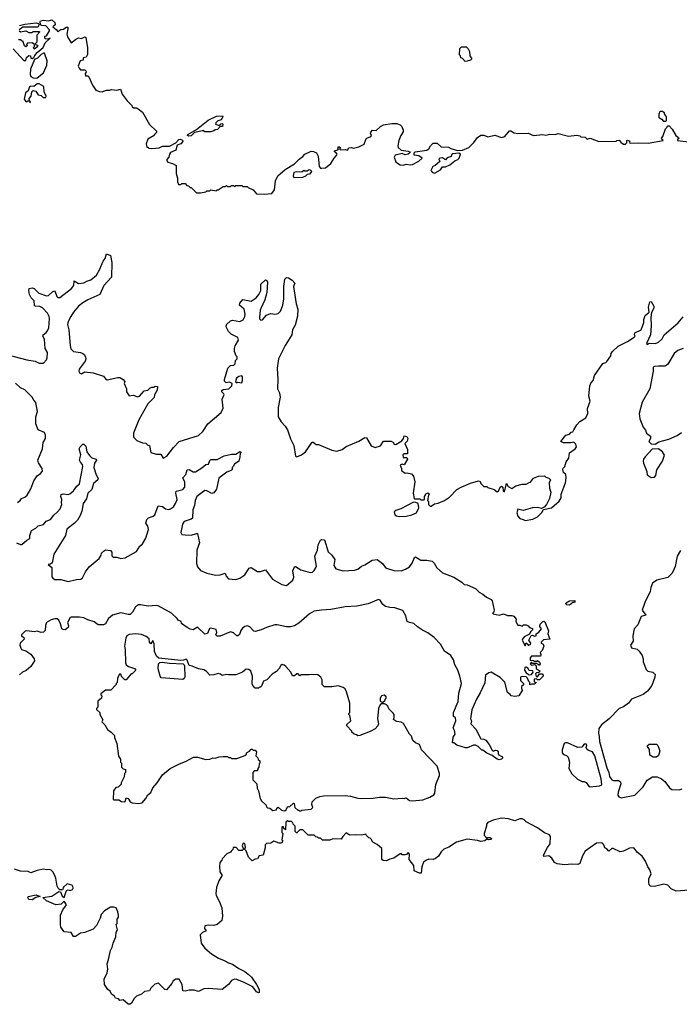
# Model space of a CAD drawing. Extents: x 2240384 to 2404287, y 351326 to 526670.
# Tile 306 of 309: x 2361386 to 2367766, y 492623 to 502144. Entities that reach past the tile are written whole.
import ezdxf

# ---------------------------------------------------------------- set-up
doc = ezdxf.new("R2010")
doc.units = 0

msp = doc.modelspace()

# ---------------------------------------------------------------- linework, layer by layer
at = {"layer": '0CON20XD'}
for points in [[(2361321.7, 501861.7), (2361425, 501750), (2361445, 501750), (2361453, 501777), (2361473, 501797), (2361490, 501795), (2361495, 501772.5), (2361505, 501770), (2361523, 501777), (2361531.7, 501798.3), (2361554.2, 501825.8), (2361612.5, 501875), (2361630.9, 501919.1), (2361680, 501965), (2361655, 501956.7), (2361635, 501957.5), (2361627.5, 501965), (2361630, 501985), (2361645, 501987.5), (2361672.5, 502035), (2361672.5, 502045), (2361637.5, 502085), (2361596.4, 502086.4), (2361586.2, 502096.2), (2361582.5, 502125), (2361587, 502133), (2361615, 502140), (2361665, 502133.8), (2361695, 502143.8), (2361725.8, 502115.8)], [(2361385, 502088), (2361435, 502101.4), (2361545, 502112.5), (2361566.7, 502106.7), (2361570, 502100), (2361568.8, 502081.2), (2361557.7, 502072.3), (2361415, 502070), (2361380, 502045)], [(2361725.8, 502115.8), (2361727.5, 502095), (2361707.5, 502075), (2361740, 502050), (2361755, 502030), (2361785, 502050), (2361808, 502052), (2361835, 502072.5), (2361850, 502070), (2361852.5, 502055), (2361843.3, 502005), (2361847, 501977), (2361885, 501920), (2361925, 501952.5), (2361955, 501967.5), (2361985, 501962.5), (2362015, 501977.5), (2362025, 501970), (2362043, 501873), (2362041.7, 501808.3), (2362028.3, 501781.7), (2362000, 501775), (2361998.3, 501751.7), (2361970, 501745), (2361952.5, 501695), (2361960, 501675), (2361975, 501660), (2362015, 501660), (2362025, 501650), (2362030, 501635), (2362020, 501625), (2362021.7, 501601.7), (2362045, 501600), (2362055, 501590), (2362089.3, 501509.3), (2362123.6, 501463.6), (2362158.3, 501448.3), (2362185, 501447.5), (2362225, 501462.5), (2362255, 501462.5), (2362275, 501470), (2362325, 501462.5), (2362360.7, 501470.7), (2362377.5, 501425), (2362425, 501360), (2362470, 501315), (2362475, 501300), (2362485, 501290), (2362515, 501290), (2362531.7, 501281.7), (2362575, 501250), (2362641.7, 501131.7), (2362710, 501065), (2362708.3, 501051.7), (2362690, 501035), (2362687.5, 501022.5), (2362625, 500990), (2362607.5, 500945), (2362615, 500910), (2362625, 500910), (2362635, 500900), (2362665, 500897.5), (2362735, 500903.3), (2362768.3, 500921.7), (2362835, 500920), (2362895.6, 500954.4), (2362924.3, 500985.7), (2362938.1, 500988.1), (2362959.3, 500979.3), (2362964.2, 500965), (2362945, 500942), (2362910.2, 500929.8), (2362896.4, 500883.6), (2362845, 500861.2), (2362833.3, 500845), (2362827, 500813), (2362808.3, 500791.7), (2362808.3, 500778.3), (2362820, 500765), (2362865, 500752.5), (2362900, 500735), (2362900, 500655), (2362911.7, 500611.7), (2362912.5, 500575), (2362921.7, 500551.7), (2362945, 500550), (2362955, 500560), (2362985, 500560), (2363001.7, 500541.7), (2363018.3, 500538.3), (2363035, 500520), (2363045, 500520), (2363095, 500470), (2363135, 500470), (2363185, 500480), (2363195, 500490), (2363225, 500490), (2363235, 500500), (2363285, 500490), (2363295, 500500), (2363305, 500500), (2363355, 500530), (2363375, 500530), (2363385, 500540), (2363395, 500530), (2363425, 500530), (2363435, 500540), (2363455, 500540), (2363465, 500530), (2363475, 500540), (2363535, 500540), (2363545, 500530), (2363585, 500530), (2363595, 500520), (2363645, 500500), (2363675, 500460), (2363755, 500456.7), (2363825, 500463.3), (2363850.5, 500499.5), (2363861.2, 500585), (2363881.2, 500635), (2363954.2, 500695.8), (2364045, 500750), (2364087.5, 500795), (2364125, 500820), (2364145, 500842.5), (2364205, 500871.2), (2364228.8, 500868.8), (2364257.5, 500855), (2364273.3, 500825), (2364283, 500723), (2364295, 500707.5), (2364305, 500706.7), (2364345, 500711.2), (2364396.8, 500753.2), (2364426.2, 500805), (2364449.7, 500830.3), (2364456.7, 500845), (2364445, 500860), (2364430, 500865), (2364430, 500875), (2364463, 500887), (2364470, 500895), (2364462.5, 500905), (2364470, 500915), (2364480, 500915), (2364492.5, 500905), (2364480, 500895), (2364490, 500885), (2364535, 500887.5), (2364555, 500882.5), (2364570, 500905), (2364595, 500908), (2364615, 500900), (2364666.9, 500913.1), (2364719.3, 500940.7), (2364733.8, 500986.2), (2364745, 500997.5), (2364782.5, 501015), (2364787.5, 501025), (2364780, 501045), (2364782.5, 501055), (2364800, 501075), (2364835, 501072.5), (2364875, 501110), (2364904.1, 501125.9), (2364985, 501141.2), (2365035, 501140), (2365065, 501127.5), (2365080.7, 501110.7), (2365096.4, 501076.4), (2365095, 501060), (2365072, 501025), (2365054.2, 500975), (2365043.8, 500925), (2365046.4, 500906.4), (2365075, 500882.5), (2365145, 500872.5), (2365160, 500865), (2365160, 500855), (2365145, 500842.5), (2365115, 500837.5), (2365085, 500850), (2365016.1, 500833.9), (2365006.7, 500815), (2365025, 500770), (2365040, 500755), (2365065, 500740), (2365095, 500737.5), (2365125, 500747.5), (2365165, 500740), (2365185, 500743.8), (2365245.8, 500774.2), (2365277.5, 500805), (2365245, 500826.7), (2365202.5, 500835), (2365200, 500855), (2365210, 500865), (2365325, 500881.2), (2365344.1, 500895.9), (2365360, 500925), (2365385, 500950), (2365425, 500950), (2365463, 500913), (2365535, 500910), (2365555, 500897.5), (2365619.3, 500879.3), (2365668.3, 500881.7), (2365731.7, 500908.3), (2365777.5, 500955), (2365812.5, 501005), (2365845, 501027.5), (2365875, 501027.5), (2365915, 501010), (2365983, 501027), (2366045, 501003.3), (2366077.5, 501015), (2366125, 501067.5), (2366135, 501067.5), (2366168.3, 501048.3), (2366205, 501042.5), (2366305, 501047.5), (2366355, 501022.5), (2366445, 501032.5), (2366475, 501027.5), (2366515, 501037.5), (2366565, 501032.5), (2366595, 501042.5), (2366695, 501017.5), (2366775, 501027.5), (2366805, 501020), (2366815, 501010), (2366857, 501007), (2366875, 500990), (2366905, 500997.5), (2366987, 500967), (2367155, 500970), (2367163, 500977), (2367185, 500977.5), (2367198.3, 500968.3), (2367201.7, 500951.7), (2367215, 500950), (2367225, 500940), (2367245, 500940), (2367258.3, 500951.7), (2367260, 500975), (2367265, 500977.5), (2367288.3, 500968.3), (2367280, 500955), (2367295, 500950), (2367375, 500953.8), (2367465, 500948.8), (2367610, 500975), (2367593, 500997), (2367607, 501013), (2367633, 501087), (2367650, 501105), (2367651.7, 501118.3), (2367668.3, 501118.3), (2367697.5, 501085), (2367732.5, 501025), (2367757.5, 501005), (2367760, 500995), (2367750, 500985), (2367750, 500975), (2367855, 500962.5)], [(2361380, 502035), (2361395, 502027.5), (2361445, 502037.5), (2361475, 502020), (2361505, 502020), (2361515, 502030), (2361575, 502030), (2361580, 502025), (2361550, 501995), (2361550, 501925), (2361540, 501915), (2361540, 501905), (2361560, 501895), (2361547.5, 501875), (2361525, 501860), (2361520, 501875), (2361530, 501885), (2361530, 501905), (2361505, 501920), (2361461.7, 501918.3), (2361450, 501905), (2361460, 501895), (2361445, 501880), (2361431.7, 501891.7), (2361418.3, 501928.3), (2361395, 501950), (2361375, 501950)], [(2365695, 501740), (2365667.5, 501767.5), (2365653.6, 501773.6), (2365650, 501795), (2365640, 501805), (2365643.6, 501866.4), (2365658.3, 501881.7), (2365705, 501880), (2365723, 501863), (2365737.5, 501835), (2365740, 501795), (2365760, 501765), (2365747, 501753), (2365715, 501742.5), (2365695, 501740)], [(2361545, 501577.5), (2361555, 501582.5), (2361615, 501630), (2361647.5, 501705), (2361652.5, 501745), (2361625, 501820), (2361615, 501820), (2361595, 501806), (2361558.9, 501771.1), (2361530.5, 501759.5), (2361488.8, 501665), (2361487.5, 501615), (2361493.6, 501593.6), (2361515, 501580), (2361545, 501577.5)], [(2361485, 501340), (2361490, 501345), (2361485, 501360), (2361480, 501360), (2361478.3, 501381.7), (2361496.2, 501405), (2361503, 501447), (2361515, 501460), (2361543, 501453), (2361565, 501417.5), (2361595, 501410), (2361613, 501393), (2361638.3, 501391.7), (2361642.5, 501405), (2361623.3, 501445), (2361619.3, 501499.3), (2361575, 501522.5), (2361555, 501522.5), (2361521.7, 501498.3), (2361495, 501502.5), (2361480, 501495), (2361467.5, 501455), (2361442.5, 501437.5), (2361430, 501375), (2361445, 501352.5), (2361455, 501350), (2361465, 501360), (2361480, 501360), (2361485, 501340)], [(2367635, 501160), (2367615, 501160), (2367605, 501180), (2367595, 501180), (2367572.5, 501195), (2367570, 501235), (2367581.7, 501258.3), (2367605, 501260), (2367620, 501245), (2367620, 501235), (2367640, 501205), (2367640, 501165), (2367635, 501160)], [(2363018.3, 501018.3), (2363010, 501025), (2363012, 501035), (2363096.9, 501083.1), (2363209.3, 501170.7), (2363289.2, 501210.8), (2363347.5, 501215), (2363350, 501205), (2363334.2, 501175.8), (2363302.5, 501165), (2363282.5, 501145), (2363280, 501135), (2363315, 501120), (2363331.7, 501138.3), (2363345, 501140), (2363350, 501135), (2363348.3, 501111.7), (2363325, 501110), (2363298.3, 501081.7), (2363275, 501080), (2363265, 501070), (2363235, 501060), (2363175, 501060), (2363165, 501070), (2363155, 501070), (2363077.7, 501052.3), (2363045, 501020), (2363018.3, 501018.3)], [(2365395, 500660), (2365405, 500662.5), (2365456.4, 500693.6), (2365475, 500720), (2365505, 500722.5), (2365545, 500740), (2365595, 500780), (2365625, 500792.5), (2365636.7, 500805), (2365650, 500845), (2365635, 500852.5), (2365575, 500847.5), (2365561.7, 500838.3), (2365558.3, 500821.7), (2365521.7, 500808.3), (2365505, 500790), (2365477, 500807), (2365450, 500805), (2365440, 500795), (2365448.3, 500771.7), (2365406.1, 500733.9), (2365382.5, 500725), (2365363.3, 500685), (2365375, 500670), (2365395, 500660)], [(2364038.3, 500618.3), (2364125, 500622.5), (2364155, 500632.5), (2364168.3, 500651.7), (2364196.1, 500653.9), (2364210, 500675), (2364198.3, 500688.3), (2364185, 500692.5), (2364165, 500680), (2364145, 500680), (2364133, 500687), (2364115, 500670), (2364065, 500673.3), (2364037.5, 500665), (2364030, 500635), (2364038.3, 500618.3)], [(2361272.1, 498902.1), (2361455, 498854.3), (2361535, 498842.5), (2361575, 498824), (2361615, 498823.3), (2361645, 498853.3), (2361652.5, 498875), (2361654.3, 498925), (2361632.5, 498965), (2361625.4, 499055.4), (2361610.8, 499085), (2361612.5, 499095), (2361641.1, 499118.9), (2361655, 499135.8), (2361666, 499165), (2361675.5, 499255), (2361671.1, 499275), (2361655.6, 499305), (2361605, 499358.6), (2361581.1, 499371.1), (2361535, 499374.3), (2361530, 499380), (2361525.8, 499425), (2361495.9, 499455.9), (2361482, 499485), (2361473.3, 499525), (2361476.7, 499543.3), (2361505, 499550), (2361525, 499545.8), (2361570, 499500), (2361645, 499474.4), (2361665, 499476), (2361705, 499514), (2361725, 499522.5), (2361745, 499466.7), (2361756.1, 499456.1), (2361775, 499456.2), (2361886.4, 499543.6), (2361908.1, 499575), (2361911.7, 499618.3), (2361955, 499592.5), (2362005, 499598), (2362035, 499616.2), (2362075, 499630), (2362127.7, 499672.3), (2362158.8, 499725), (2362191.7, 499808.3), (2362211.2, 499835), (2362225, 499880), (2362265, 499863.3), (2362275.5, 499794.5), (2362272.5, 499655), (2362201.2, 499575), (2362160, 499485), (2362044.7, 499435.2), (2361995, 499406.5), (2361955.8, 499375), (2361905, 499316), (2361880, 499275), (2361853.1, 499225), (2361847.1, 499195), (2361861.8, 499145), (2361873.4, 498993.4), (2361881.7, 498961.7), (2361905, 498934.2), (2361974.4, 498924.4), (2361995, 498915.7), (2362010.8, 498905), (2362021.9, 498885), (2362024.4, 498865), (2362018.5, 498841.5), (2361961.2, 498765), (2361958.8, 498745), (2361967.5, 498725), (2361985, 498720), (2362015, 498740), (2362095, 498730), (2362195, 498696.7), (2362215, 498670), (2362231.7, 498661.7), (2362335, 498683.3), (2362355, 498682.5), (2362387.5, 498665), (2362402.5, 498645), (2362397.5, 498625), (2362417.5, 498575), (2362417.5, 498545), (2362445, 498507.5), (2362485, 498512.5), (2362525, 498497.5), (2362545, 498502.5), (2362590, 498555), (2362625, 498560), (2362645, 498580), (2362665, 498590), (2362685, 498590), (2362695, 498600), (2362718.3, 498598.3), (2362717, 498563), (2362690, 498515), (2362685, 498490), (2362625, 498430), (2362536.7, 498275), (2362486.7, 498145), (2362487.5, 498115), (2362490, 498105), (2362520, 498075), (2362573, 498053), (2362605, 498050), (2362625, 498030), (2362640, 498025), (2362655, 497960), (2362705, 497942.5), (2362751.7, 497941.7), (2362775, 497902.5), (2362810, 497925), (2362872.1, 498007.9), (2362926.7, 498065), (2363115, 498123.8), (2363157.7, 498162.3), (2363204.1, 498235.9), (2363333.3, 498345), (2363353, 498387), (2363343.8, 498475), (2363356.2, 498505), (2363363.8, 498515), (2363361.2, 498525), (2363340, 498545), (2363341.1, 498558.9), (2363355, 498568.1), (2363407.5, 498575), (2363437.5, 498605), (2363440, 498625), (2363435, 498630), (2363415, 498637.5), (2363383, 498633), (2363368.3, 498648.3), (2363367.5, 498665), (2363400, 498775), (2363425, 498800), (2363458.3, 498801.7), (2363470, 498815), (2363473, 498847), (2363490, 498865), (2363490, 498885), (2363480, 498895), (2363463.3, 498935), (2363463.6, 498963.6), (2363470, 498990), (2363501.2, 499045), (2363495, 499070), (2363432.7, 499102.7), (2363405, 499130), (2363382, 499175), (2363386.2, 499195), (2363425, 499233.3), (2363445, 499240), (2363515, 499224), (2363546.8, 499243.2), (2363563.8, 499275), (2363567.7, 499297.7), (2363556.7, 499345), (2363511.2, 499385), (2363515, 499402.5), (2363545, 499438.8), (2363625, 499422), (2363674, 499455), (2363699.4, 499485), (2363718.6, 499525), (2363718.8, 499585), (2363765, 499627.5), (2363775, 499622.5), (2363783.3, 499605), (2363776.9, 499505), (2363756.5, 499433.5), (2363718.7, 499351.3), (2363710.8, 499335), (2363703.8, 499265), (2363705, 499250), (2363718.3, 499238.3), (2363735, 499242.5), (2363774.3, 499285.7), (2363795, 499297.5), (2363815, 499304), (2363855, 499298), (2363885, 499303.8), (2363908, 499325), (2363930.8, 499385), (2363939.5, 499445), (2363940.8, 499565), (2363950, 499635), (2363965, 499650), (2363985, 499648.9), (2364020.8, 499625), (2364046.7, 499595), (2364034.5, 499565), (2364060.6, 499395), (2364075.3, 499345), (2364073.3, 499276.8), (2364051, 499189), (2364024.6, 499145), (2364019.6, 499095), (2363955, 498994.2), (2363887.9, 498865), (2363876.2, 498775), (2363882.8, 498667.2), (2363879.4, 498575), (2363900, 498535), (2363905.8, 498495), (2363885.8, 498395), (2363886.7, 498305), (2363914.2, 498254.2), (2363954.1, 498214.1), (2363976.8, 498176.8), (2364005, 498092.5), (2364038, 498025), (2364052.5, 497925), (2364065, 497917.5), (2364112.5, 497935), (2364150, 497965), (2364215, 498060), (2364225, 498060), (2364255, 498037.5), (2364275, 498037.5), (2364405, 497982.5), (2364455, 497972.5), (2364505, 497986.7), (2364545, 498016.2), (2364665, 498068), (2364725, 498102.5), (2364739.3, 498099.3), (2364784.1, 498024.1), (2364825, 498007.5), (2364875.8, 498024.2), (2364905, 498067.5), (2364979.3, 498069.3), (2365000, 498055), (2365005, 498040), (2365025, 498037.5), (2365081.7, 498071.7), (2365097.5, 498095), (2365105, 498120), (2365130, 498115), (2365140, 498095), (2365135, 498070), (2365112.5, 498045), (2365136.4, 497986.4), (2365136.7, 497945), (2365105, 497947.5), (2365092.5, 497935), (2365095, 497910), (2365131.7, 497911.7), (2365137.5, 497895), (2365105, 497840), (2365085, 497847.5), (2365067.5, 497835), (2365080, 497805), (2365080, 497785), (2365115, 497757.5), (2365135, 497762.5), (2365175, 497752.5), (2365195, 497730), (2365207.5, 497675), (2365192.5, 497565), (2365200, 497515), (2365205, 497510), (2365255, 497510), (2365265, 497500), (2365295, 497500), (2365300, 497505), (2365300, 497535), (2365310, 497545), (2365310, 497555), (2365335, 497570), (2365350, 497555), (2365340, 497545), (2365330, 497495), (2365340, 497485), (2365340, 497455), (2365355, 497440), (2365365, 497440), (2365398.3, 497461.7), (2365435, 497467.5), (2365495, 497493.3), (2365543.9, 497526.1), (2365615, 497600), (2365655, 497623.3), (2365745, 497661.2), (2365825, 497686.2), (2365839.3, 497679.3), (2365845, 497660), (2365875, 497630), (2365905, 497630), (2365915, 497620), (2365975, 497600), (2366005, 497580), (2366017.5, 497585), (2366033.8, 497625), (2366045, 497633.8), (2366060, 497625), (2366062.5, 497585), (2366075, 497580), (2366095, 497660), (2366110.7, 497630.7), (2366145, 497610), (2366185, 497637.5), (2366245, 497652.5), (2366285, 497652.5), (2366315, 497670), (2366326.4, 497673.6), (2366355, 497710), (2366405, 497730), (2366461.7, 497731.7), (2366475, 497720), (2366505, 497710), (2366520, 497695), (2366507.5, 497665), (2366510, 497615), (2366522.5, 497575), (2366511.2, 497515), (2366480, 497455), (2366458.3, 497431.7), (2366431.7, 497418.3), (2366395, 497426.2), (2366345, 497423.3), (2366255, 497397.5), (2366205, 497410), (2366193.8, 497375), (2366205, 497342.5), (2366225, 497320), (2366255, 497312.5), (2366275, 497300), (2366350, 497315), (2366395, 497337.5), (2366435, 497380), (2366451.7, 497408.3), (2366530, 497425), (2366603, 497487), (2366625, 497520), (2366623.3, 497555), (2366666.7, 497665), (2366673.3, 497715), (2366667.5, 497745), (2366647.5, 497765), (2366640, 497795), (2366643, 497807), (2366660, 497825), (2366673, 497867), (2366697, 497903), (2366702.5, 497955), (2366757.5, 497995), (2366772.5, 498015), (2366765, 498040), (2366745, 498060), (2366715, 498052.5), (2366645, 498052.5), (2366620, 498065), (2366670, 498125), (2366703, 498137), (2366720, 498155), (2366735, 498160), (2366745, 498177.5)], [(2366745, 498177.5), (2366774, 498225), (2366802.4, 498257.6), (2366862.5, 498295), (2366882.5, 498335), (2366877.5, 498385), (2366903.8, 498455), (2366892, 498505), (2366900.8, 498605), (2366910.3, 498629.7), (2366932, 498655), (2366945, 498702.5), (2367025, 498820), (2367055, 498830), (2367065, 498840), (2367102.5, 498895), (2367106.2, 498915), (2367121.2, 498935), (2367175, 498985.8), (2367265, 499032.5), (2367330, 499075), (2367340, 499085), (2367332.5, 499095), (2367336.7, 499115), (2367397.1, 499145), (2367424, 499215), (2367423.1, 499245), (2367435.7, 499284.3), (2367473.8, 499315), (2367469.2, 499365), (2367482.5, 499415), (2367495, 499420), (2367518.8, 499375), (2367521.2, 499355), (2367498.6, 499311.4), (2367490, 499265), (2367494.2, 499185), (2367486.2, 499095), (2367448.3, 499011.7), (2367455, 499003.8), (2367475, 499016.7), (2367535, 499014), (2367565, 499025.8), (2367601.1, 499058.9), (2367618.8, 499095), (2367755, 499212.2), (2367805, 499270.9)], [(2367805, 498963.8), (2367753.3, 498945), (2367716, 498915), (2367655.7, 498814.3), (2367640.5, 498799.5), (2367625, 498794), (2367565, 498794.3), (2367525, 498791.4), (2367513.1, 498785), (2367513.1, 498745), (2367480.5, 498575), (2367407.8, 498445), (2367377, 498337), (2367383.3, 498285), (2367417.5, 498205), (2367440, 498175), (2367450, 498145), (2367487, 498117), (2367487, 498093), (2367472.5, 498065), (2367493, 498043), (2367531.7, 498038.3), (2367568.3, 498061.7), (2367665, 498088), (2367745, 498124), (2367787.9, 498152.1)], [(2363535, 498632.5), (2363542.5, 498655), (2363541.7, 498691.7), (2363535, 498700), (2363505, 498692.5), (2363483.6, 498676.4), (2363471.7, 498641.7), (2363482.5, 498632.5), (2363495, 498640), (2363535, 498632.5)], [(2361365, 497476.2), (2361390, 497495), (2361402.5, 497515), (2361435, 497526.7), (2361457.5, 497545), (2361495, 497607.5), (2361521.1, 497685), (2361555, 497732.2), (2361588, 497755), (2361607, 497777), (2361603.6, 497803.6), (2361568.2, 497858.2), (2361561.5, 497885), (2361605.8, 497995), (2361613.8, 498055), (2361633.8, 498095), (2361636, 498125), (2361625, 498153.3), (2361565, 498178), (2361541.1, 498235), (2361540.6, 498305), (2361556.9, 498355), (2361543, 498443), (2361522.5, 498465), (2361507.5, 498495), (2361436.2, 498565), (2361394.2, 498584.2), (2361345, 498630)], [(2361355, 497086.2), (2361395, 497068.8), (2361405, 497070), (2361455, 497112.5), (2361485, 497127.5), (2361484.2, 497155), (2361500, 497205), (2361541.9, 497228.1), (2361565, 497248.8), (2361615, 497261.2), (2361641.2, 497295), (2361685, 497312.5), (2361715, 497352), (2361752.9, 497385), (2361776.1, 497413.9), (2361792, 497455), (2361788.6, 497475), (2361794.4, 497505), (2361782.2, 497535), (2361785.7, 497554.3), (2361805, 497558.9), (2361855, 497552.9), (2361871.4, 497558.6), (2361905, 497586.9), (2361937.9, 497632.1), (2361965.8, 497655), (2361995.6, 497825), (2361991.8, 497841.8), (2361973.1, 497865), (2361965.7, 497885), (2361977.5, 497935), (2361962.5, 497995), (2361970, 498015), (2361995, 498040), (2362005, 498040), (2362025, 498020), (2362035.7, 497965.7), (2362059.6, 497929.6), (2362085, 497908.1), (2362126.2, 497895), (2362128, 497885), (2362110.8, 497855), (2362104.4, 497815), (2362122.6, 497752.6), (2362145.8, 497705), (2362142, 497695), (2362101.1, 497658.9), (2362085, 497602), (2362043.5, 497565), (2362030.4, 497509.6), (2361998.8, 497465), (2361986.9, 497393.1), (2361971.7, 497348.3), (2361945, 497306), (2361915.7, 497275), (2361843, 497217), (2361829.5, 497155), (2361717.5, 496975), (2361698.6, 496891.4), (2361685, 496880), (2361660, 496875), (2361697, 496847), (2361697, 496757), (2361705, 496742.5), (2361725, 496732), (2361785, 496729.4), (2361855, 496710), (2361935, 496731.4), (2361976.8, 496733.2), (2361992.1, 496747.9), (2362023.6, 496806.4), (2362057.6, 496852.4), (2362154, 496935), (2362173.8, 496965), (2362177.5, 496985), (2362205, 497012.5), (2362215, 497017.5), (2362265, 497012.5), (2362277.5, 496995), (2362278.3, 496958.3), (2362288.3, 496948.3), (2362325, 496946.7), (2362365, 496933.3), (2362405, 496938.8), (2362515, 497001.2), (2362547.6, 497052.4), (2362575, 497076.2), (2362605, 497131.2), (2362632, 497215), (2362626, 497245), (2362605.8, 497275), (2362615, 497312), (2362631.7, 497328.3), (2362677.3, 497342.7), (2362694.4, 497355), (2362725.7, 497444.3), (2362767.1, 497437.1), (2362795.5, 497415.5), (2362825, 497407.5), (2362845, 497413.3), (2362875, 497434.5), (2362893.8, 497465), (2362908, 497505), (2362896.1, 497565), (2362898.6, 497585), (2362965, 497602.7), (2362984.5, 497625), (2362982.9, 497672.9), (2362964.2, 497715), (2362994, 497746), (2363005, 497792.5), (2363025, 497794), (2363063.3, 497773.3), (2363085, 497772.2), (2363148.3, 497811.7), (2363185, 497844), (2363213, 497847), (2363225, 497882.5), (2363235, 497890), (2363295, 497890), (2363365, 497926.7), (2363435, 497943.3), (2363475, 497942.5), (2363515, 497970), (2363527.5, 497965), (2363518.3, 497951.7), (2363516.2, 497915), (2363504, 497876), (2363465, 497847.5), (2363450, 497825), (2363440, 497815), (2363440, 497795), (2363432.5, 497785), (2363390.6, 497769.4), (2363310.6, 497709.4), (2363288.5, 497605), (2363265, 497570), (2363245, 497561.9), (2363195, 497587.8), (2363175, 497590.6), (2363097.8, 497535), (2363082.1, 497495), (2363075.3, 497445), (2363058.9, 497405), (2363056.8, 497325), (2363045, 497313.1), (2362985, 497294.4), (2362969.5, 497280.5), (2362961.2, 497265), (2362944.2, 497185), (2362955, 497166.7), (2362985, 497161.2), (2363045, 497160), (2363095, 497176.7), (2363106.2, 497175), (2363126.2, 497085), (2363100.8, 497015), (2363095.8, 496885), (2363105, 496853.3), (2363135, 496818), (2363195, 496791.4), (2363281.2, 496771.2), (2363324.1, 496775.9), (2363371.7, 496791.7), (2363381.7, 496761.7), (2363406.9, 496736.9), (2363475, 496730.6), (2363515, 496742.5), (2363564.5, 496775.5), (2363605, 496840), (2363625, 496847.5), (2363685, 496807.1), (2363715, 496807.5), (2363765, 496823.8), (2363830, 496735), (2363922.1, 496682.1), (2363965, 496674), (2364028, 496725), (2364038, 496755), (2364028, 496815), (2364045, 496853.8), (2364055, 496858), (2364105, 496824.4), (2364195, 496799.2), (2364216.8, 496803.2), (2364235, 496818), (2364256.4, 496855), (2364239.7, 496955), (2364266.4, 497015), (2364272.2, 497065), (2364295, 497112.5), (2364305, 497118.8), (2364335, 497113.8), (2364368.9, 496998.9), (2364405, 496965.4), (2364433.1, 496925), (2364423.8, 496865), (2364444.3, 496835), (2364515, 496816.1), (2364625, 496821.1), (2364655, 496831.2), (2364690.4, 496859.6), (2364725, 496873.8), (2364795, 496916.2), (2364843.9, 496923.9), (2364895, 496886.9), (2364920.1, 496850.1), (2364935, 496838.9), (2365005, 496818.5), (2365075, 496816.2), (2365118.5, 496831.5), (2365155, 496854.3), (2365181.1, 496888.9), (2365204.2, 496945), (2365215, 496948.8), (2365265, 496917.9), (2365325, 496918.2), (2365375, 496909.2), (2365395, 496888.8), (2365420, 496845), (2365476.8, 496796.8), (2365585, 496753.1), (2365661.2, 496705), (2365684.1, 496684.1), (2365715, 496680.8), (2365795, 496643.8), (2365830, 496610), (2365865, 496590), (2365900, 496560), (2365945, 496538.8), (2365956.2, 496525), (2365976.4, 496433.6), (2365970, 496410), (2365960, 496405), (2365965, 496400), (2366025, 496387.5), (2366065, 496400), (2366105, 496383.3), (2366145, 496383.3), (2366165, 496376.7), (2366187, 496347), (2366183.3, 496325), (2366205, 496290), (2366225, 496290), (2366245, 496280), (2366258.3, 496291.7), (2366285, 496292.5), (2366303, 496283), (2366316.4, 496266.4), (2366346.7, 496256.7), (2366347.5, 496245), (2366327.5, 496225), (2366318.3, 496201.7), (2366265, 496176.7), (2366250, 496155), (2366247.5, 496145), (2366275, 496090), (2366285, 496117.5), (2366300, 496105), (2366305, 496090), (2366315, 496100), (2366328.3, 496101.7), (2366330, 496115), (2366310, 496145), (2366331.7, 496188.3), (2366345, 496192.5), (2366365, 496182.5), (2366380, 496185), (2366382.5, 496205), (2366407.7, 496222.3), (2366432.5, 496255), (2366418, 496275), (2366421.3, 496298.7), (2366445, 496324.2), (2366455, 496327.1), (2366465, 496320), (2366500, 496235), (2366493.3, 496205), (2366512.5, 496155), (2366453, 496147), (2366430, 496125), (2366430, 496115), (2366450, 496105), (2366456.7, 496085), (2366440, 496045), (2366420, 496025), (2366427.5, 496005), (2366425, 495990), (2366335, 495990), (2366322.5, 495975), (2366325, 495950), (2366355, 495947.5), (2366365, 495940), (2366385, 495940), (2366395, 495947.5), (2366415, 495930), (2366420, 495915), (2366415, 495900), (2366385, 495920), (2366345, 495920), (2366335, 495930), (2366322.5, 495915), (2366335, 495902.5), (2366368.3, 495908.3), (2366380, 495895), (2366381.7, 495871.7), (2366420, 495845), (2366408.3, 495831.7), (2366385, 495830), (2366375, 495820), (2366381.7, 495791.7), (2366395, 495790), (2366415, 495820), (2366438.3, 495818.3), (2366450, 495805), (2366450, 495795), (2366415, 495760), (2366395, 495760), (2366385, 495770), (2366361.7, 495768.3), (2366361.7, 495741.7), (2366380, 495735), (2366365, 495720), (2366335, 495720), (2366321.7, 495711.7), (2366320, 495735), (2366310, 495745), (2366298.3, 495778.3), (2366285, 495790), (2366245, 495792.5), (2366230, 495785), (2366230, 495755), (2366260, 495725), (2366258.3, 495711.7), (2366240, 495695), (2366240, 495675), (2366250, 495665), (2366212.5, 495605), (2366175, 495598.8), (2366140, 495605), (2366130, 495620), (2366105, 495637.5), (2366077.7, 495737.7), (2366034.4, 495784.4), (2365945, 495834.2), (2365922.2, 495827.8), (2365892, 495805), (2365885, 495733.3), (2365840.6, 495635), (2365805.4, 495574.6), (2365760.3, 495469.7), (2365747.5, 495385), (2365756.7, 495365), (2365750, 495335), (2365797.5, 495285), (2365845, 495190), (2365875, 495186.7), (2365895.9, 495175.9), (2365927.5, 495135), (2365955, 495080), (2365965, 495070), (2365988.3, 495081.7), (2366005, 495077.5), (2366012.5, 495065), (2366015, 495040), (2366049.3, 495019.3), (2366060, 495005)], [(2367495, 497717.5), (2367525, 497720), (2367537.5, 497735), (2367549.3, 497790.7), (2367603.8, 497875), (2367623.3, 497933.3), (2367605, 497966.7), (2367565, 497993.3), (2367505, 497990), (2367435, 497917.5), (2367420, 497895), (2367416.7, 497875), (2367418.8, 497855), (2367453.3, 497775), (2367453.9, 497743.9), (2367495, 497717.5)], [(2365055, 497340), (2365125, 497344.3), (2365180, 497355), (2365225, 497375.8), (2365248, 497425), (2365240, 497465), (2365217, 497477), (2365195, 497477.5), (2365073.3, 497415), (2365025, 497398.6), (2365008.8, 497385), (2365013.3, 497355), (2365030, 497345), (2365055, 497340)], [(2367779.3, 497010.7), (2367745.6, 496955), (2367725.7, 496855), (2367707, 496813), (2367692.5, 496787.5), (2367655, 496750), (2367550, 496725), (2367506.7, 496695), (2367490, 496655), (2367483.8, 496615), (2367432, 496508), (2367408, 496435), (2367442.5, 496385), (2367396.1, 496373.9), (2367365, 496292.5), (2367330, 496255), (2367316.7, 496185), (2367320, 496135), (2367292.5, 496095), (2367305, 496070), (2367357, 496057), (2367379.3, 496039.3), (2367407.5, 495995), (2367416.7, 495965), (2367416.7, 495935), (2367445, 495860), (2367463, 495843), (2367510, 495835), (2367531.7, 495811.7), (2367530, 495785), (2367498.8, 495705), (2367457.7, 495652.3), (2367415, 495620), (2367305, 495572.5), (2367276.1, 495533.9), (2367225, 495500), (2367185, 495483.3), (2367087.7, 495382.3), (2367012.5, 495325), (2366989.3, 495290.7), (2366983.1, 495245), (2366992.3, 495212.3), (2366994.8, 495164.8), (2367065, 494910), (2367083.5, 494865), (2367092, 494825), (2367115, 494792.5), (2367125, 494786), (2367178.3, 494788.3), (2367197.5, 494775), (2367201.2, 494755), (2367175.8, 494675), (2367172, 494645), (2367180, 494630), (2367205, 494619.2), (2367335, 494646.2), (2367416.7, 494725), (2367455, 494790), (2367507, 494823), (2367553, 494823), (2367593.6, 494803.6), (2367627.7, 494777.7), (2367672.5, 494715), (2367695, 494700), (2367765, 494696), (2367795, 494706)], [(2366060, 495005), (2366047, 494993), (2366025, 494987.5), (2366003, 494993), (2365955, 495030), (2365905, 495052.5), (2365865, 495080), (2365855, 495080), (2365820, 495115), (2365795, 495127.5), (2365775, 495127.5), (2365715, 495102.5), (2365697, 495103), (2365615, 495130), (2365585, 495150), (2365571.7, 495151.7), (2365580, 495205), (2365596.7, 495235), (2365592.3, 495272.3), (2365580, 495295), (2365603.3, 495365), (2365600, 495395), (2365582.5, 495405), (2365582.5, 495445), (2365628.3, 495551.7), (2365633.1, 495633.1), (2365657.8, 495725), (2365644, 495795), (2365623.8, 495853.8), (2365593.3, 495905), (2365583.4, 495953.4), (2365557.1, 495995), (2365495, 496038.1), (2365455.5, 496105), (2365395, 496169.5), (2365335, 496215.5), (2365280.7, 496240.7), (2365232.7, 496272.7), (2365197, 496307), (2365155, 496316.4), (2365135, 496325.8), (2365120.2, 496380.2), (2365092, 496432), (2365015, 496458), (2364965, 496460), (2364925, 496469.2), (2364898.7, 496488.7), (2364871.2, 496531.2), (2364855, 496538), (2364755, 496496.5), (2364648, 496472), (2364534.3, 496465.7), (2364395, 496442), (2364305, 496435.8), (2364233.6, 496423.6), (2364189.5, 496400.5), (2364085, 496308), (2364045, 496284.3), (2364005, 496274.2), (2363965.8, 496274.2), (2363875, 496292.8), (2363855, 496291.9), (2363771.9, 496268.1), (2363722.5, 496245), (2363665, 496227.8), (2363651.8, 496231.8), (2363612.1, 496272.1), (2363585, 496281.8), (2363565, 496277.5), (2363540.1, 496259.9), (2363523.5, 496236.5), (2363511.1, 496198.9), (2363495, 496187.1), (2363485, 496187.5), (2363455, 496214), (2363425, 496225.7), (2363325, 496184), (2363294.3, 496184.3), (2363282.5, 496195), (2363293, 496217), (2363285, 496247.5), (2363235, 496261.4), (2363222.6, 496257.4), (2363202.1, 496207.9), (2363175, 496201.5), (2363105, 496268.8), (2363065, 496245.7), (2363035, 496250.8), (2363005, 496265.7), (2362950, 496305), (2362948.8, 496325), (2362917.5, 496337.5), (2362908.1, 496355), (2362855, 496404.6), (2362725, 496475.7), (2362705, 496480.6), (2362627, 496473), (2362555, 496484.5), (2362535, 496484.4), (2362505, 496466.4), (2362477.8, 496415), (2362455, 496392.5), (2362435, 496391.8), (2362365, 496408), (2362285, 496386.2), (2362244.6, 496355), (2362216.2, 496303.8), (2362195, 496293.6), (2362145, 496292.9), (2362105, 496321.1), (2362045, 496340), (2362005, 496360), (2361965, 496367.1), (2361885, 496367.3), (2361875, 496364.3), (2361849.6, 496315), (2361856.3, 496283.7), (2361853.5, 496266.5), (2361825, 496245.6), (2361805, 496246.4), (2361792.8, 496255), (2361781.8, 496301.8), (2361765, 496336.4), (2361749, 496349), (2361725, 496351.2), (2361689.5, 496340.5), (2361645, 496314.4), (2361635, 496286.7), (2361631.5, 496238.5), (2361615, 496220.4), (2361595, 496217.8), (2361555, 496232.2), (2361525, 496226.4), (2361455, 496234.3), (2361438.8, 496231.2), (2361404.6, 496195), (2361404.7, 496184.7), (2361425, 496170), (2361428.8, 496155), (2361390, 496115), (2361387.5, 496095), (2361395.6, 496065.6), (2361403.8, 496055), (2361445, 496041.8), (2361495, 496009.4), (2361527.3, 495965), (2361530, 495945), (2361495, 495890), (2361447.5, 495852.5), (2361414, 495835), (2361385, 495807.5)], [(2366705, 496481.2), (2366677.5, 496485), (2366667.5, 496495), (2366672.5, 496505), (2366705, 496523.8), (2366755, 496527.5), (2366755, 496513.3), (2366745, 496507.5), (2366735, 496510), (2366705, 496481.2)], [(2364095, 494490), (2364105, 494492.5), (2364115, 494500), (2364205, 494510), (2364220, 494525), (2364212.5, 494555), (2364215, 494580), (2364250, 494615), (2364288.3, 494631.7), (2364325, 494637.5), (2364535, 494642.5), (2364586.4, 494636.4), (2364655, 494616.7), (2364695, 494613.8), (2364803.6, 494616.4), (2364865, 494626.2), (2364925, 494626.7), (2365005, 494611.2), (2365085, 494617.5), (2365105, 494613.3), (2365125, 494620), (2365155, 494593.8), (2365185, 494590.8), (2365285, 494601.9), (2365353.6, 494626.4), (2365392.1, 494647.9), (2365400.8, 494665), (2365410.3, 494749.7), (2365446, 494835), (2365445.8, 494855), (2365425, 494926.7), (2365272.5, 495085), (2365252.5, 495135), (2365213, 495153), (2365190, 495175), (2365176.7, 495215), (2365156.4, 495236.4), (2365097, 495337), (2365075, 495350), (2365035, 495358.8), (2365005, 495373.3), (2365000, 495375), (2365007.5, 495395), (2365006.7, 495425), (2364999.3, 495439.3), (2364955, 495480), (2364946.7, 495506.7), (2364935, 495520), (2364915, 495530), (2364885, 495530), (2364871.7, 495518.3), (2364856.2, 495485), (2364846.7, 495385), (2364857.5, 495335), (2364850, 495315), (2364825, 495287.5), (2364775, 495260), (2364677, 495223), (2364655, 495220), (2364645, 495230), (2364620, 495235), (2364600, 495255), (2364600, 495265), (2364550, 495315), (2364551.7, 495328.3), (2364587.5, 495365), (2364580, 495415), (2364570, 495425), (2364570, 495435), (2364580, 495445), (2364580, 495535), (2364547.5, 495645), (2364533, 495673), (2364515, 495687.5), (2364465, 495703.3), (2364403.6, 495693.6), (2364333, 495693), (2364310, 495715), (2364311.7, 495761.7), (2364297.5, 495785), (2364268.8, 495808.8), (2364255, 495812.5), (2364225, 495807.5), (2364205, 495812.5), (2364185, 495807.5), (2364105, 495810), (2364095, 495800), (2364078.3, 495818.3), (2364065, 495820), (2364045, 495800), (2364025, 495800), (2364007.5, 495835), (2363959.3, 495889.3), (2363945, 495902.5), (2363925, 495907.5), (2363910.7, 495899.3), (2363895, 495870), (2363869.3, 495840.7), (2363827.5, 495815), (2363775, 495760), (2363743.6, 495746.4), (2363725, 495700), (2363715, 495690), (2363705, 495690), (2363695, 495680), (2363665, 495680), (2363640, 495705), (2363633, 495723), (2363637.5, 495795), (2363620, 495845), (2363601.7, 495861.7), (2363575, 495862.5), (2363540, 495835), (2363475, 495810), (2363405, 495807.5), (2363385, 495812.5), (2363345, 495802.5), (2363326.7, 495816.7), (2363305, 495822.5), (2363265, 495807.5), (2363225, 495806.7), (2363192.2, 495842.2), (2363167.9, 495857.9), (2363115, 495865.8), (2363055, 495894.4), (2363025, 495898.8), (2363005, 495950), (2362995, 495960.8), (2362969.9, 495950.1), (2362945, 495948.1), (2362731.4, 495971.4), (2362708.8, 495988.8), (2362690, 496035), (2362685, 496110), (2362675, 496140), (2362655, 496110), (2362640, 496125), (2362638.3, 496158.3), (2362610.7, 496180.7), (2362565, 496199.2), (2362505, 496206.7), (2362445, 496198.5), (2362421.4, 496185), (2362411.1, 496165), (2362400, 496085), (2362406.2, 496055), (2362410, 495925), (2362415.7, 495905.7), (2362438.1, 495888.1), (2362495, 495870), (2362510, 495855), (2362475, 495820), (2362465, 495820), (2362415, 495760), (2362401.7, 495761.7), (2362371.7, 495791.7), (2362368.3, 495808.3), (2362355, 495820), (2362343.3, 495806.7), (2362332.5, 495775), (2362330, 495735), (2362320, 495725), (2362320, 495715), (2362268.3, 495661.7), (2362215, 495660), (2362170, 495625), (2362170, 495615), (2362180, 495605), (2362177, 495583), (2362140, 495555), (2362140, 495495), (2362130, 495485), (2362130, 495475), (2362160, 495445), (2362160, 495425), (2362190, 495375), (2362180, 495355), (2362210, 495325), (2362235, 495280), (2362270, 495255), (2362301.7, 495221.7), (2362303, 495203), (2362326.4, 495146.4), (2362343, 495023), (2362360, 494995), (2362360, 494965), (2362370, 494955), (2362370, 494915), (2362385, 494900), (2362410, 494895), (2362410, 494865), (2362400, 494855), (2362397, 494823), (2362367.5, 494765), (2362367, 494753), (2362338.3, 494721.7), (2362315, 494720), (2362293, 494687), (2362290, 494605), (2362295, 494600), (2362345, 494600), (2362370, 494585), (2362395, 494580), (2362406, 494585), (2362415, 494620), (2362435, 494612), (2362455, 494582), (2362475, 494570), (2362535, 494564.4), (2362569.5, 494570.5), (2362607.3, 494612.7), (2362625, 494647.5), (2362655, 494672.5), (2362674.2, 494715.8), (2362715.8, 494764.2), (2362768.3, 494841.7), (2362842.5, 494905), (2362925, 494946.7), (2362995, 494973.3), (2363067, 495013), (2363105, 495013.3), (2363185, 494990), (2363225, 494992.5), (2363253.6, 495006.4), (2363275, 495003.3), (2363315, 495017.5), (2363355, 495020), (2363395, 495020), (2363405, 495010), (2363425, 495010), (2363435, 495000), (2363485, 495000), (2363565, 495030), (2363578.3, 495041.7), (2363580, 495055), (2363608.3, 495071.7), (2363625, 495090), (2363635, 495090), (2363645, 495080), (2363665, 495080), (2363677.5, 495065), (2363670, 495025), (2363690, 495005), (2363691.7, 494991.7), (2363708.3, 494978.3), (2363710, 494955), (2363703, 494947), (2363700, 494915), (2363690, 494905), (2363690, 494895), (2363678.3, 494881.7), (2363655, 494880), (2363640, 494865), (2363640, 494795), (2363680, 494755), (2363683, 494713), (2363697, 494687), (2363713, 494613), (2363725, 494590), (2363768.3, 494548.3), (2363771.7, 494531.7), (2363782.5, 494522.5), (2363805, 494520), (2363835, 494497.5), (2363870, 494505), (2363871.7, 494518.3), (2363885, 494530), (2363919.3, 494499.3), (2363950, 494495), (2363962.5, 494505), (2363975, 494532.5), (2363985, 494537.5), (2363997, 494533), (2364035, 494567.5), (2364040, 494565), (2364047.5, 494525), (2364075, 494500), (2364085, 494500), (2364095, 494490)], [(2362965, 495763.9), (2362755, 495779.5), (2362743.1, 495795), (2362726.2, 495866.2), (2362727.8, 495915), (2362742.5, 495927.5), (2362765, 495930.9), (2362835, 495920.8), (2362966, 495916), (2362976.7, 495906.7), (2362979.1, 495895), (2362981.8, 495785), (2362977.6, 495772.4), (2362965, 495763.9)], [(2366315, 495810), (2366335, 495812.5), (2366352.5, 495835), (2366348.3, 495848.3), (2366315, 495850), (2366300, 495875), (2366285, 495882.5), (2366270.7, 495879.3), (2366267.5, 495855), (2366285, 495830), (2366315, 495810)], [(2364895, 495540), (2364920, 495565), (2364920, 495575), (2364930, 495585), (2364930, 495595), (2364911.7, 495611.7), (2364885, 495607.5), (2364871.2, 495585), (2364873.9, 495553.9), (2364895, 495540)], [(2366905, 494727.5), (2366995, 494734.3), (2367016.7, 494745), (2367011.2, 494805), (2366948.8, 495025), (2366925, 495065.6), (2366887.6, 495077.6), (2366871.2, 495091.2), (2366866.2, 495105), (2366872.5, 495125), (2366868.3, 495138.3), (2366845, 495137.5), (2366821.7, 495108.3), (2366785, 495107.5), (2366685, 495150), (2366665, 495152.5), (2366653.6, 495146.4), (2366633.3, 495085), (2366633.8, 495055), (2366645, 495037.5), (2366675, 495030), (2366691.7, 495011.7), (2366702.5, 494965), (2366696.7, 494905), (2366725, 494852.5), (2366781.2, 494801.2), (2366825, 494777.5), (2366845, 494776.7), (2366865, 494766.7), (2366887, 494737), (2366905, 494727.5)], [(2367513, 495013), (2367481.7, 495031.7), (2367477, 495087), (2367460, 495115), (2367460, 495125), (2367475, 495140), (2367545, 495140), (2367560, 495125), (2367577.5, 495075), (2367565, 495030), (2367545, 495013.3), (2367513, 495013)], [(2365251.7, 493891.7), (2365200, 493915), (2365197.5, 493965), (2365153, 494023), (2365157.5, 494075), (2365145, 494090), (2365127, 494073), (2365115, 494070), (2365085, 494070), (2365075, 494080), (2365065, 494077.5), (2365005, 494037.5), (2364965, 494026.7), (2364935, 494010), (2364900, 494015), (2364890, 494025), (2364888.3, 494128.3), (2364845, 494170), (2364800.7, 494190.7), (2364785, 494220), (2364775, 494230), (2364761.7, 494231.7), (2364740, 494255), (2364735, 494270), (2364695, 494257.5), (2364635, 494262.5), (2364575, 494257.5), (2364545, 494280), (2364510, 494245), (2364495, 494220), (2364415, 494222.5), (2364385, 494210), (2364315, 494210), (2364295, 494230), (2364275, 494230), (2364265, 494240), (2364251.7, 494241.7), (2364235, 494260), (2364175, 494260), (2364125, 494310), (2364095, 494310), (2364071.7, 494288.3), (2364070, 494280), (2364061.7, 494281.7), (2364050, 494295), (2364050, 494345), (2364030, 494365), (2364028.3, 494378.3), (2364015, 494390), (2363985, 494390), (2363975, 494397.5), (2363960, 494385), (2363958.3, 494311.7), (2363941.7, 494321.7), (2363938.3, 494338.3), (2363925, 494340), (2363920, 494335), (2363922.5, 494285), (2363930, 494275), (2363922.5, 494215), (2363930, 494205), (2363918.3, 494181.7), (2363895, 494180), (2363845, 494200), (2363815, 494180), (2363771.7, 494178.3), (2363760, 494165), (2363760, 494135), (2363740, 494065), (2363702.5, 494057.5), (2363685, 494030), (2363665, 494027.5), (2363635, 494010), (2363600, 494045), (2363577, 494107), (2363560, 494125), (2363570, 494135), (2363567.5, 494165), (2363559.3, 494179.3), (2363548.3, 494181.7), (2363537.5, 494155), (2363550, 494125), (2363538.3, 494111.7), (2363505, 494110), (2363478.3, 494138.3), (2363451.7, 494138.3), (2363448.3, 494121.7), (2363430, 494105), (2363426.4, 494093.6), (2363390.7, 494079.3), (2363345, 494030), (2363342.5, 494017.5), (2363322.5, 493995), (2363317.5, 493955), (2363323, 493903), (2363340, 493875), (2363340, 493865), (2363313, 493817), (2363288.3, 493751.7), (2363282, 493695), (2363286, 493675), (2363320, 493615), (2363341.2, 493555), (2363346.2, 493475), (2363340, 493435), (2363295, 493393.8), (2363265, 493386.2), (2363215, 493390), (2363177, 493383), (2363174, 493355), (2363190, 493335), (2363155, 493318.1), (2363132.1, 493295), (2363142, 493215), (2363175, 493166.9), (2363241.7, 493111.8), (2363309.4, 493069.4), (2363365, 493047.3), (2363404, 493024), (2363445, 493012.9), (2363505, 492968.5), (2363565, 492939.4), (2363595, 492915.6), (2363626.5, 492885), (2363675.7, 492815), (2363701.2, 492765), (2363702.5, 492737.5), (2363695, 492733.3), (2363676.7, 492745), (2363642, 492792), (2363557.5, 492835), (2363485, 492864.2), (2363465, 492866), (2363435, 492853.3), (2363405, 492814.3), (2363345, 492765.6), (2363207.7, 492777.7), (2363167.9, 492772.1), (2363115, 492746), (2363075, 492760), (2363025, 492760), (2362985, 492752), (2362962.5, 492755), (2362955.8, 492815), (2362927.5, 492865), (2362895, 492867.5), (2362870, 492850), (2362856.1, 492823.9), (2362805, 492762.5), (2362790, 492765), (2362727, 492827), (2362693, 492817), (2362655, 492780), (2362640, 492755), (2362593, 492747), (2362565, 492720), (2362515, 492702.5), (2362491.7, 492678.3), (2362466.4, 492633.6), (2362455, 492623.3), (2362435, 492623.3), (2362385, 492667.5), (2362355, 492660), (2362340, 492675), (2362313.6, 492683.6), (2362301.7, 492701.7), (2362275, 492722.5), (2362259.3, 492749.3), (2362237, 492767), (2362206.7, 492815), (2362204, 492865), (2362233.1, 492926.9), (2362237, 492963), (2362230.5, 493015), (2362244.4, 493055), (2362265.6, 493145), (2362281.2, 493175), (2362288.9, 493215), (2362314.2, 493275), (2362320.3, 493319.7), (2362332.5, 493345), (2362320, 493395), (2362330, 493405), (2362330, 493445), (2362340, 493465), (2362340, 493485), (2362336.4, 493516.4), (2362317.5, 493555), (2362295, 493562.5), (2362265, 493562.5), (2362205, 493527.5), (2362175, 493492.5), (2362163.3, 493455), (2362128.8, 493385), (2362095, 493351.2), (2362015, 493316.7), (2361975, 493311.2), (2361925, 493277.5), (2361905, 493280), (2361885, 493317.5), (2361815, 493322.5), (2361785, 493370), (2361780, 493395), (2361781.9, 493485), (2361802.3, 493537.7), (2361837.5, 493585), (2361815, 493620), (2361787, 493593), (2361735, 493585.5), (2361645, 493625.4), (2361610, 493655), (2361695, 493668.9), (2361765, 493713.8), (2361781.7, 493711.7), (2361786.2, 493696.2), (2361795, 493669.2), (2361815, 493656.7), (2361840, 493725), (2361855, 493730), (2361875, 493722.5), (2361896.1, 493733.9), (2361903, 493747), (2361900, 493765), (2361890, 493775), (2361845, 493787.5), (2361810, 493755), (2361798.3, 493731.7), (2361775, 493730), (2361757.5, 493745), (2361747.5, 493765), (2361734.1, 493844.1), (2361722, 493875), (2361706, 493905), (2361689.7, 493919.7), (2361675, 493926.2), (2361645, 493923.3), (2361615, 493930), (2361555, 493917.5), (2361493.8, 493893.8), (2361466.1, 493906.1), (2361395, 493910), (2361335, 493930)], [(2367905, 493728.9), (2367735, 493718.1), (2367688.9, 493738.9), (2367655, 493774.2), (2367615, 493784), (2367525, 493761.2), (2367487, 493767), (2367475, 493780), (2367470, 493805), (2367470, 493835), (2367492.5, 493885), (2367480, 493925), (2367461.4, 493951.4), (2367437.7, 494007.7), (2367406.2, 494055), (2367361.1, 494091.1), (2367325, 494135.8), (2367285, 494133.8), (2367225.8, 494104.2), (2367195, 494098), (2367125, 494131.2), (2367115, 494130), (2367085, 494103.3), (2367065, 494127.5), (2367047, 494137), (2367037.5, 494165), (2367025, 494178), (2367014.1, 494184.1), (2366965, 494180), (2366856.7, 494105), (2366830.5, 494059.5), (2366804.2, 493985), (2366785.4, 493974.6), (2366725, 493977.9), (2366655, 493970.6), (2366585, 493982.2), (2366560, 493995), (2366532.5, 494037.5), (2366505, 494058.6), (2366455, 494054), (2366452, 494065), (2366490.3, 494139.7), (2366517.5, 494175), (2366521.4, 494245), (2366512.1, 494262.1), (2366461.7, 494281.7), (2366395, 494330), (2366285, 494387.5), (2366265, 494407.5), (2366245, 494417.5), (2366225, 494417.5), (2366175, 494398.8), (2366115, 494416.7), (2366045, 494422.5), (2365965, 494403.3), (2365915, 494380), (2365902.5, 494365), (2365902.5, 494345), (2365877.5, 494275), (2365878.3, 494258.3), (2365905, 494230), (2365913.8, 494236.2), (2365937.5, 494235), (2365950, 494225), (2365945, 494217.5), (2365925, 494213.3), (2365905, 494220), (2365886.4, 494203.6), (2365845, 494197.1), (2365815, 494208), (2365715, 494218.8), (2365610.5, 494189.5), (2365536.1, 494143.9), (2365490, 494125), (2365461.7, 494098.3), (2365437.5, 494055), (2365408.3, 494031.7), (2365385, 494023.3), (2365343.6, 494026.4), (2365321.7, 494018.3), (2365293.3, 493996.7), (2365277, 493953), (2365268.8, 493891.2), (2365251.7, 493891.7)], [(2361505, 493634.8), (2361475, 493637.1), (2361463.9, 493655), (2361466.7, 493665), (2361545, 493682.9), (2361583.3, 493665), (2361542.8, 493657.2), (2361505, 493634.8)]]:
    msp.add_lwpolyline(points, dxfattribs=at)

doc.saveas('drawing.dxf')
